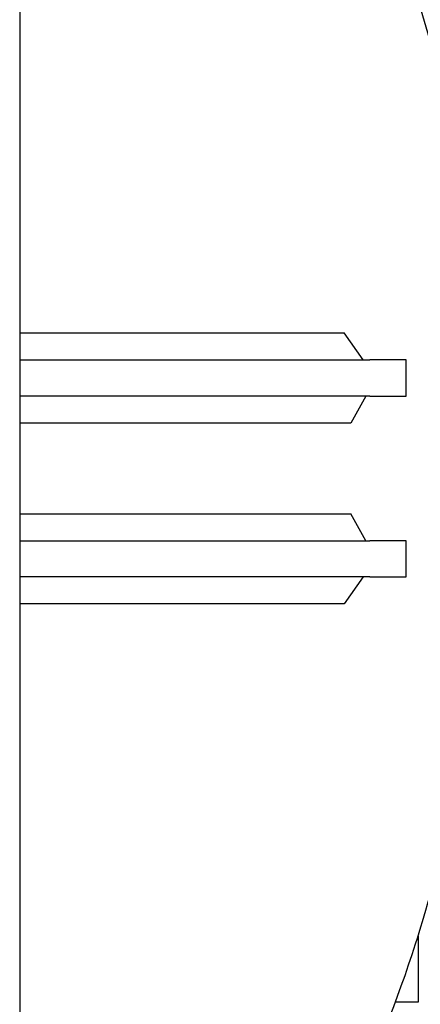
# Model space of a CAD drawing. Header units: inches. Extents: x 36 to 1719, y -84 to 1122.
# Tile 533 of 558: x 1047 to 1058, y 857 to 885. Entities that reach past the tile are written whole.
import ezdxf

# ---------------------------------------------------------------- set-up
doc = ezdxf.new("R2010")
doc.units = ezdxf.units.IN
doc.header["$LTSCALE"] = 48
doc.header["$MEASUREMENT"] = 0
doc.layers.add('Dimension (ANSI)', color=7, linetype='Continuous', lineweight=25)
doc.layers.add('Visible (ANSI)', color=7, linetype='Continuous', lineweight=30)
doc.styles.add('Note Text (ANSI)', font='tahoma.ttf')
doc.dimstyles.new('Architectural (ANSI)', dxfattribs={"dimscale": 48, "dimtxt": 0.125, "dimasz": 0.098425, "dimexe": 0.125, "dimexo": 0.0625, "dimgap": 0.031496, "dimtad": 0, "dimtih": 1, "dimtoh": 1, "dimdec": 4, "dimrnd": 1e-08, "dimzin": 3, "dimdsep": 46, "dimlunit": 4, "dimtxsty": 'Note Text (ANSI)', "dimcen": 0.09, "dimdle": 0.393701, "dimclrd": 256, "dimclre": 256, "dimclrt": 256, "dimadec": 0, "dimazin": 3, "dimtfac": 0.96, "dimtofl": 0, "dimtmove": 0, "dimatfit": 3, "dimfxl": 1, "dimfrac": 2, "dimtolj": 1, "dimtzin": 12, "dimlwd": -1, "dimlwe": -1, "dimarcsym": 0})

# ---------------------------------------------------------------- blocks, each defined once
blk = doc.blocks.new('*D17')
at = {"layer": 'Defpoints', "color": 0, "transparency": 16777216}
for p in [(1046.918, 898.491), (1046.918, 757.491), (1135.12, 757.491)]:
    blk.add_point(p, dxfattribs=at)
at = {"layer": 'Dimension (ANSI)', "transparency": 16777216}
for p, q in [((1049.918, 898.491), (1141.12, 898.491)), ((1135.12, 893.767), (1135.12, 837.122)), ((1135.12, 762.216), (1135.12, 827.861)), ((1049.918, 757.491), (1141.12, 757.491))]:
    blk.add_line(p, q, dxfattribs=at)
for points in [[(1134.332, 893.767), (1135.907, 893.767), (1135.12, 898.491)], [(1134.332, 762.216), (1135.907, 762.216), (1135.12, 757.491)]]:
    blk.add_solid(points, dxfattribs=at)
at = {"layer": 'Dimension (ANSI)', "transparency": 16777216, "insert": (1125.021, 835.61), "char_height": 6, "attachment_point": 1, "style": 'Note Text (ANSI)'}
blk.add_mtext('\\A1;11\'-9"', dxfattribs=at)

msp = doc.modelspace()

# ---------------------------------------------------------------- linework, layer by layer
at = {"layer": 'Visible (ANSI)'}
for p, q in [((1046.91768, 898.4914), (1046.91768, 854.67131)), ((1046.91768, 876.05076), (1047.04268, 876.05076)), ((1056.41836, 875.3039), (1055.89151, 876.05076)), ((1046.91768, 875.3039), (1056.60283, 875.3039)), ((1057.60283, 875.3039), (1056.60283, 875.3039)), ((1057.60283, 874.3039), (1057.60283, 875.3039)), ((1056.60283, 874.3039), (1046.91768, 874.3039)), ((1056.49252, 874.3039), (1056.07611, 873.55703)), ((1056.60283, 874.3039), (1057.60283, 874.3039)), ((1047.04268, 873.55703), (1046.91768, 873.55703)), ((1056.07611, 873.55703), (1047.04268, 873.55703)), ((1046.91768, 871.05039), (1047.04268, 871.05039)), ((1047.04268, 871.05039), (1056.0759, 871.05039)), ((1056.49219, 870.3039), (1056.0759, 871.05039)), ((1046.91768, 870.3039), (1056.60283, 870.3039)), ((1057.60283, 870.3039), (1056.60283, 870.3039)), ((1057.60283, 869.3039), (1057.60283, 870.3039)), ((1056.60283, 869.3039), (1046.91768, 869.3039)), ((1056.41803, 869.3039), (1055.89136, 868.5574)), ((1056.60283, 869.3039), (1057.60283, 869.3039)), ((1047.04268, 868.5574), (1046.91768, 868.5574)), ((1055.89136, 868.5574), (1047.04268, 868.5574)), ((1057.93518, 859.36233), (1057.93518, 857.54015)), ((1057.93518, 857.54015), (1057.30708, 857.54015))]:
    msp.add_line(p, q, dxfattribs=at)
for points, knots in [([(1053.61664, 893.5714), (1053.68452, 893.4929), (1053.75196, 893.41323), (1054.64641, 892.334), (1055.40622, 891.15764), (1056.76483, 888.50935), (1057.36349, 887.03733), (1058.13068, 884.6358), (1058.36726, 883.78814), (1058.57772, 882.9165)], [0.524238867, 0.524238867, 0.524238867, 0.524238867, 0.542838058, 0.542838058, 0.772546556, 0.772546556, 1.002255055, 1.002255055, 1.120916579, 1.120916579, 1.120916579, 1.120916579]), ([(1047.04268, 876.05076), (1047.94447, 876.05076), (1048.82174, 876.05076), (1050.55393, 876.05076), (1051.37269, 876.05076), (1053.53096, 876.05076), (1054.80796, 876.05076), (1055.89151, 876.05076)], [-35.82408886, -35.82408886, -35.82408886, -35.82408886, -27.13047331, -27.13047331, -17.86172616, -17.86172616, -0.0564507, -0.0564507, -0.0564507, -0.0564507]), ([(1047.04268, 847.5539), (1047.76162, 847.5539), (1048.48018, 847.6696), (1049.93769, 848.13931), (1050.67373, 848.51045), (1052.24201, 849.59147), (1053.05913, 850.35861), (1054.64641, 852.2738), (1055.40622, 853.45016), (1056.76483, 856.09844), (1057.36349, 857.57046), (1058.13068, 859.972), (1058.36726, 860.81965), (1058.57772, 861.69129)], [0, 0, 0, 0, 0.15976447, 0.15976447, 0.33190344, 0.33190344, 0.54283806, 0.54283806, 0.77254656, 0.77254656, 1.00225505, 1.00225505, 1.12091659, 1.12091659, 1.12091659, 1.12091659])]:
    msp.add_open_spline(points, degree=3, knots=knots, dxfattribs=at)

# ---------------------------------------------------------------- dimensions: what is measured, and where the dimension line sits
at = {"layer": 'Dimension (ANSI)'}
dim = msp.add_linear_dim(base=(1135.11953, 757.4914), p1=(1046.91768, 898.4914), p2=(1046.91768, 757.4914), angle=90, dimstyle='Architectural (ANSI)', override={"dimgap": 0.031496, "dimdec": 4, "dimlfac": 1, "dimtol": 0, "dimlim": 0, "dimtp": 0, "dimtm": 0, "dimtdec": 2, "dimatfit": 1}, dxfattribs=at)
dim.commit()
dim.dimension.update_dxf_attribs({"geometry": '*D17', "text_midpoint": (1135.11953, 832.4914), "dimtype": 160})

doc.saveas('drawing.dxf')
